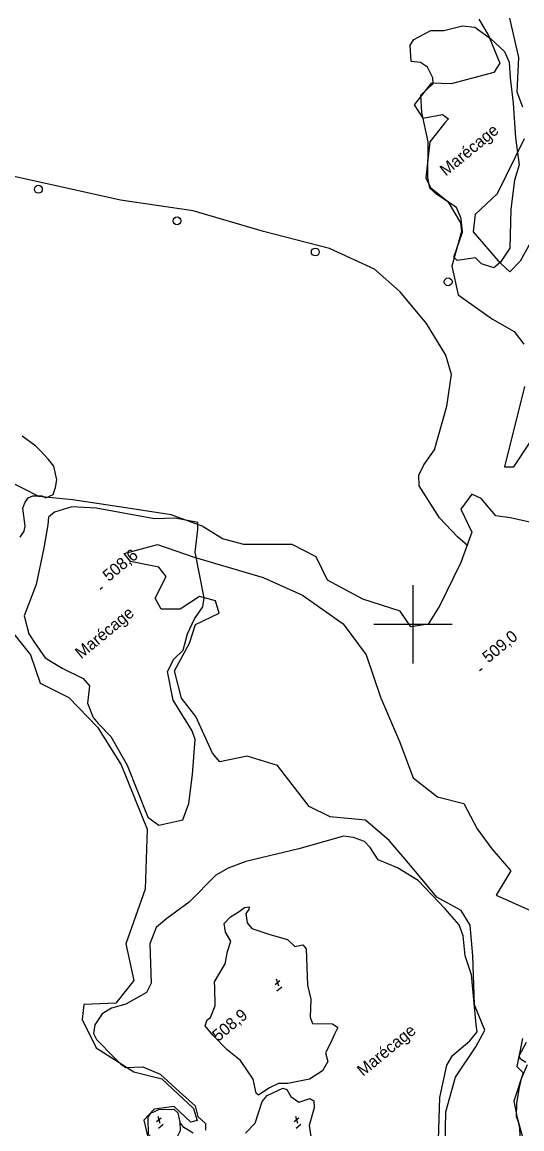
# Model space of a CAD drawing. Extents: x 347059 to 352153, y 6073752 to 6078601.
# Drawn here: x 348450.4 to 348641.6, y 6075706.9 to 6076130.4 of the extents above; entities that cross this region are included whole.
import ezdxf

# ---------------------------------------------------------------- set-up
doc = ezdxf.new("R2010")
doc.units = 0
for name, color, linetype in [('Level 1', 7, 'Continuous'), ('Level 2', 7, 'Continuous'), ('Level 22', 7, 'Continuous'), ('Level 3', 7, 'Continuous'), ('Level 36', 7, 'Continuous'), ('Level 4', 7, 'Continuous'), ('Level 44', 7, 'Continuous'), ('Level 61', 7, 'Continuous'), ('Level 7', 7, 'Continuous')]:
    doc.layers.add(name, color=color, linetype=linetype)

msp = doc.modelspace()

# ---------------------------------------------------------------- linework, layer by layer
at = {"layer": 'Level 1'}
for points in [[(348643.17, 6075732.28), (348641.03, 6075733.58), (348640.58, 6075734.93), (348643.36, 6075740.1)], [(348640.96, 6075704.16), (348640.88, 6075707.25), (348640.28, 6075709.6), (348639.56, 6075711.55), (348639.71, 6075716.7), (348640.76, 6075722.71), (348641.45, 6075726.2), (348643.76, 6075731.57)]]:
    msp.add_lwpolyline(points, dxfattribs=at)
at = {"layer": 'Level 2'}
msp.add_lwpolyline([(348449.64, 6075933.3), (348451.2, 6075935.6), (348451.56, 6075937.54), (348450.62, 6075944.47), (348451.43, 6075946.53), (348452.67, 6075948.41), (348454.56, 6075949.22), (348457.99, 6075949.18), (348459.47, 6075948.41), (348462.27, 6075949.73), (348463.13, 6075952.37), (348463.71, 6075955.32), (348462.49, 6075960.52), (348460.49, 6075963.01), (348457.31, 6075966.53), (348455.61, 6075968.19), (348450.41, 6075972.02)], dxfattribs=at)
at = {"layer": 'Level 22'}
msp.add_lwpolyline([(348620.98, 6075930.08), (348616.95, 6075933.44), (348610.09, 6075940.7), (348602.34, 6075952.93), (348602.2, 6075957.02), (348604.08, 6075961.02), (348608.23, 6075966.79), (348612.89, 6075983.53), (348614.72, 6075995.6), (348612.57, 6076002.96), (348605.15, 6076015.17), (348595.03, 6076027.2), (348585.27, 6076035.93), (348568.04, 6076043.75), (348542.73, 6076050.3), (348515.91, 6076058.28), (348488.08, 6076062.27), (348457.63, 6076069.01), (348432.13, 6076074.68)], dxfattribs=at)
at = {"layer": 'Level 3'}
for p, q in [((348480.21, 6075913.44), (348481.13, 6075914.21)), ((348625.45, 6075882.3), (348626.37, 6075883.07)), ((348547.16, 6075762.21), (348548.96, 6075763.7)), ((348547.62, 6075764.34), (348548.44, 6075761.6)), ((348547.88, 6075759.69), (348549.73, 6075761.22)), ((348501.82, 6075709.71), (348503.63, 6075711.2)), ((348502.28, 6075711.84), (348503.11, 6075709.09)), ((348554.48, 6075709.71), (348556.29, 6075711.2)), ((348554.94, 6075711.84), (348555.77, 6075709.1)), ((348502.54, 6075707.19), (348504.39, 6075708.72)), ((348555.2, 6075707.19), (348557.05, 6075708.72))]:
    msp.add_line(p, q, dxfattribs=at)
at = {"layer": 'Level 36'}
for centre in [(348456.64, 6076066.49), (348509.67, 6076054.4), (348562.57, 6076042.46), (348613.4, 6076031.06)]:
    msp.add_circle(centre, 1.5, dxfattribs=at)
at = {"layer": 'Level 4'}
for points in [[(348539.98, 6075720.58), (348538.84, 6075725.93), (348533.92, 6075733.11), (348528.88, 6075737.17), (348523.32, 6075742.76), (348520.45, 6075746.39), (348521.15, 6075748.62), (348522.47, 6075749.57), (348524.21, 6075754), (348524.12, 6075760.98), (348523.99, 6075763.13), (348528.1, 6075770.13), (348529.03, 6075774.81), (348530.22, 6075778.8), (348528.16, 6075782.18), (348527.65, 6075785.51), (348530.1, 6075788), (348533.5, 6075790.07), (348535.46, 6075791.69), (348537.28, 6075791.86), (348537.19, 6075790.88), (348536.06, 6075789.34), (348536.47, 6075785.78), (348538.31, 6075783.56), (348545.17, 6075781.3), (348551.9, 6075779.38), (348554.69, 6075776.75), (348557.87, 6075777.29), (348559.12, 6075775.78), (348559.55, 6075761.88), (348560.86, 6075756.51), (348560.63, 6075749.72), (348561.55, 6075747.18), (348569.18, 6075747.06), (348571.2, 6075745.73), (348569.98, 6075743.21), (348568.34, 6075739.75), (348566.5, 6075735.98), (348567.43, 6075732.7), (348565.37, 6075729.19), (348560.38, 6075725.95), (348552.09, 6075724.32), (348548.47, 6075724.32), (348544.76, 6075722.44), (348540.81, 6075719.77), (348539.98, 6075720.58)], [(348535.84, 6075705.29), (348539.57, 6075709.13), (348542.23, 6075717.34), (348544.18, 6075719.71), (348550.19, 6075722.44), (348551.63, 6075721.99), (348553.27, 6075719.29), (348556.27, 6075717.13), (348560.43, 6075718.48), (348562.07, 6075717.59), (348562.15, 6075714.96), (348560.28, 6075708.15), (348561.22, 6075701.42)], [(348509.43, 6075703.34), (348505.22, 6075701.34), (348501.65, 6075701.83), (348498.72, 6075704.8), (348498.61, 6075711.46), (348499.65, 6075712.92), (348502.66, 6075714.37), (348508.5, 6075714.41), (348509.93, 6075713.05), (348510.75, 6075709.53), (348510.85, 6075706.16), (348509.43, 6075703.34)]]:
    msp.add_lwpolyline(points, dxfattribs=at)
at = {"layer": 'Level 44'}
for points in [[(348625.21, 6076131.61), (348628.9, 6076125.26), (348633.22, 6076114.78), (348630.89, 6076111.14), (348614.59, 6076106.82), (348606.89, 6076107.07), (348600.42, 6076098.73), (348603.73, 6076093.72), (348611.25, 6076095.12), (348613.55, 6076093.46), (348612.19, 6076091.86), (348606.39, 6076084.69)], [(348642.04, 6076097.88), (348639.76, 6076103.62), (348640.47, 6076116.85), (348637.03, 6076131.99)], [(348606.39, 6076084.69), (348604.82, 6076070.88), (348606.61, 6076067.14), (348613.23, 6076061.76), (348618.15, 6076053.6), (348618.53, 6076050.31), (348614.81, 6076037.08), (348617.21, 6076026.03), (348630.41, 6076016.76), (348638.62, 6076011.99), (348642.36, 6076007.19)], [(348646.83, 6076049.61), (348640.9, 6076039.02), (348637.06, 6076034.86), (348633.44, 6076038.26), (348623.07, 6076050.23), (348623.88, 6076056.93), (348632.35, 6076064.86), (348642.66, 6076085.92)], [(348642.62, 6075991.03), (348634.92, 6075960.28), (348638.49, 6075960.31), (348645.09, 6075970.11)], [(348653.8, 6075937.1), (348637.13, 6075940.8), (348631.61, 6075941.46), (348626.06, 6075948.1), (348622.53, 6075949.81), (348618.29, 6075944.04), (348622.48, 6075935.23), (348618.28, 6075923.65), (348610.25, 6075907.25), (348605.72, 6075900.04), (348599.14, 6075899.07), (348595.02, 6075905.09), (348580.82, 6075909.64), (348567.21, 6075916.92), (348562.95, 6075925.82), (348553.71, 6075930.58), (348535.23, 6075930.51), (348527.06, 6075932.72), (348519.29, 6075937.51), (348507.47, 6075941.93), (348490.07, 6075944.55), (348469.68, 6075947.68), (348456.75, 6075948.92), (348444.86, 6075955.06)], [(348525.85, 6075904.24), (348524.41, 6075909.04), (348518.24, 6075910.65), (348510.82, 6075905.83), (348503.66, 6075905.74), (348501.35, 6075909.96), (348505.58, 6075918.26), (348502.71, 6075921.87), (348491.84, 6075924.07), (348489.42, 6075927.16), (348502.22, 6075930.6), (348516.21, 6075925.74), (348542.66, 6075917.88), (348557.72, 6075911.21), (348573.21, 6075900.24), (348582.04, 6075888.38), (348587.5, 6075872.08), (348594.8, 6075855.2), (348600.07, 6075841.29), (348609.33, 6075833.98), (348619.44, 6075831.44), (348624.54, 6075821.72), (348630.15, 6075814.08), (348637.34, 6075805.64), (348631.79, 6075796.39), (348648.67, 6075788.8)], [(348612.16, 6075694.23), (348612.47, 6075713.39), (348616.27, 6075726.74), (348624, 6075738.26), (348627.48, 6075744.75), (348623.53, 6075754.37), (348622.82, 6075773.13), (348621.77, 6075784.86), (348618.44, 6075790.49), (348609.05, 6075795.6), (348599.83, 6075806.84), (348590.86, 6075817.23), (348581.74, 6075825.1), (348568.22, 6075826.32), (348560.29, 6075830.23), (348548.06, 6075845.99), (348536.49, 6075849.57), (348526.02, 6075847.32), (348523.21, 6075850.68), (348516.9, 6075864.76), (348511.39, 6075871.72), (348508.68, 6075882.2), (348514.44, 6075892.82), (348516.75, 6075899.98), (348525.85, 6075904.24)], [(348445.01, 6075899.04), (348453.56, 6075888.36), (348457.29, 6075877.52), (348468.22, 6075872.03), (348479.22, 6075860.58), (348488.27, 6075846.27), (348498.24, 6075821.6), (348497.43, 6075798.65), (348490.14, 6075777.77), (348493.17, 6075763.66), (348486.2, 6075755.03), (348474, 6075754.49), (348473.38, 6075748.73), (348478.77, 6075737.92), (348493.18, 6075728.74), (348503.85, 6075726.05), (348516.02, 6075714.7), (348517.4, 6075710.15), (348514.95, 6075709.47), (348508.61, 6075715.45)], [(348641.8, 6075741.55), (348639.64, 6075730.76), (348642.13, 6075728.33), (348638.58, 6075717.58), (348639.78, 6075711.08), (348643.56, 6075697.86)], [(348508.61, 6075715.45), (348500.88, 6075714.43), (348496.96, 6075710.28), (348498.7, 6075702.58)]]:
    msp.add_lwpolyline(points, dxfattribs=at)
at = {"layer": 'Level 61'}
for p, q in [((348600, 6075885), (348600, 6075915)), ((348585, 6075900), (348615, 6075900))]:
    msp.add_line(p, q, dxfattribs=at)
at = {"layer": 'Level 7'}
for points in [[(348599.25, 6076115.43), (348598.87, 6076121.58), (348600.28, 6076123.83), (348606.75, 6076127.19), (348611.71, 6076127.18), (348618.86, 6076129.02), (348623.61, 6076128.53), (348629.58, 6076124.11), (348635.03, 6076119.24), (348636.8, 6076115.17), (348637.1, 6076109.11), (348638.23, 6076099.39), (348639.15, 6076086.18), (348640.64, 6076075.85), (348638.84, 6076069.97), (348637.42, 6076058.83), (348637.06, 6076043.93), (348633.44, 6076038.61), (348630.9, 6076036.46), (348626.22, 6076037.91), (348623.82, 6076040.24), (348616.9, 6076039.19), (348615.63, 6076040.52), (348618.87, 6076050.04), (348618.34, 6076055.31), (348616.58, 6076059.54), (348609.11, 6076064.49), (348606.46, 6076066.92), (348605.59, 6076070.99), (348605.77, 6076084.69), (348603.38, 6076095.9), (348602.95, 6076102.47), (348607.72, 6076106.96), (348607.58, 6076109.09), (348605.57, 6076113.26), (348602.79, 6076114.97), (348599.25, 6076115.43)], [(348517.62, 6075938.92), (348508.97, 6075940.63), (348501.05, 6075940.4), (348478.68, 6075944.48), (348469.43, 6075944.93), (348462.83, 6075942.96), (348460.46, 6075940.95), (348460.21, 6075938.03), (348458.73, 6075929.25), (348455.76, 6075915.29), (348451.16, 6075903.26), (348452.94, 6075896.33), (348455.1, 6075893.04), (348459.26, 6075887.22), (348465.76, 6075883.25), (348473.74, 6075879.31), (348476.18, 6075876.41), (348475.39, 6075869.86), (348477.61, 6075864.37), (348479.45, 6075862.01), (348484.4, 6075857.02), (348490.57, 6075846.13), (348498.49, 6075826.19), (348502.72, 6075823.14), (348511.84, 6075825.16), (348514.25, 6075831.41), (348515.59, 6075842.49), (348516.64, 6075855.88), (348515.45, 6075859.24), (348508.14, 6075870.96), (348506.06, 6075882), (348508.41, 6075886.7), (348511.96, 6075890.16), (348513.62, 6075896.39), (348516.31, 6075902.13), (348519.54, 6075906.67), (348520.08, 6075910.14), (348516.59, 6075927.66), (348517.64, 6075936.23), (348517.62, 6075938.92)], [(348609.76, 6075702.8), (348610.19, 6075718.93), (348612.9, 6075731.24), (348615.06, 6075734.98), (348621.68, 6075740.62), (348624.55, 6075744.06), (348624.16, 6075746.88), (348622.31, 6075765.92), (348619.94, 6075773.11), (348619.1, 6075780.82), (348617.68, 6075785.05), (348612.32, 6075791.11), (348601.91, 6075801.98), (348594.06, 6075806.87), (348586.6, 6075809.83), (348583.52, 6075814.62), (348581.34, 6075816.87), (348577.21, 6075818.39), (348573.31, 6075818.91), (348556.34, 6075814.12), (348547.68, 6075812.03), (348535.99, 6075809.23), (348529.18, 6075806.73), (348524.57, 6075803.95), (348514.32, 6075793.64), (348505.77, 6075787.45), (348501.74, 6075783.96), (348499.27, 6075777.7), (348499.75, 6075762.65), (348498.02, 6075759.12), (348490.12, 6075754.67), (348484.64, 6075753.12), (348480.99, 6075750.99), (348478.21, 6075746.73), (348477.78, 6075743.45), (348478.87, 6075741.13), (348485.62, 6075734.21), (348488.21, 6075731.63), (348490.11, 6075730.44), (348496.54, 6075730.67), (348503.23, 6075727.89), (348510.65, 6075721.15), (348516.63, 6075715.68), (348517.65, 6075711.65), (348520.52, 6075708.93), (348520.54, 6075706.47)], [(348515.86, 6075705.29), (348512.24, 6075707.39), (348510.75, 6075709.53)]]:
    msp.add_lwpolyline(points, dxfattribs=at)

# ---------------------------------------------------------------- texts
at = {"layer": 'Level 3'}
for s, rotation, p in [('508,6', 39.62, (348483.57, 6075916.16)), ('509,0', 39.62, (348628.81, 6075885.02)), ('  508,9', 39.57, (348522.88, 6075738.02))]:
    msp.add_text(s, height=4.5, rotation=rotation, dxfattribs=at).set_placement(p)
at = {"layer": 'Level 7'}
for p in [(348612.53, 6076071.3), (348473, 6075886.57), (348580.86, 6075726.79)]:
    msp.add_text('Marécage', height=4.5, rotation=39.568, dxfattribs=at).set_placement(p)

doc.saveas('drawing.dxf')
